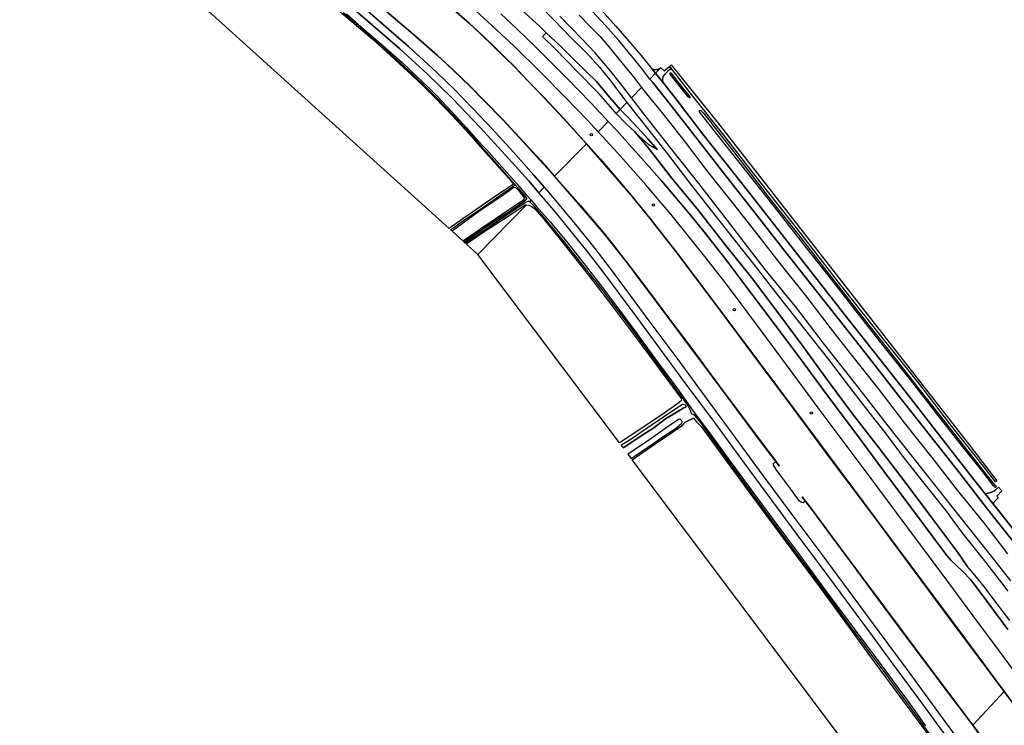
# Model space of a CAD drawing. Extents: x -26035517 to 31750492, y -9237385 to 8160032.
# Tile 296 of 298: x 26982365 to 27506077, y -3360195 to -2984719. Entities that reach past the tile are written whole.
import ezdxf

# ---------------------------------------------------------------- set-up
doc = ezdxf.new("R2010")
doc.units = 0
doc.layers.get('0').update_dxf_attribs({"linetype": 'CONTINUOUS'})
doc.layers.add('T-25', color=7, linetype='CONTINUOUS')

# ---------------------------------------------------------------- blocks, each defined once
blk = doc.blocks.new('BOLDER')
at = {"color": 0}
blk.add_circle((0, 0), 0.625, dxfattribs=at)

msp = doc.modelspace()

# ---------------------------------------------------------------- linework, layer by layer
at = {"layer": 'T-25', "color": 9}
for points in [[(27261276, -3073849, 12590), (27255801, -3067499, 12519), (27244897, -3055123, 12490), (27233523, -3042705, 12457), (27223598, -3032233, 12449), (27213269, -3021476, 12387), (27204431, -3012914, 12345), (27197413, -3006442, 12370), (27189125, -2998947, 12362), (27180039, -2991012, 12329), (27167298, -2980018, 12300), (27152906, -2967610, 12208), (27132854, -2950191, 12188), (27114206, -2933936, 12134), (27099382, -2921167, 12200), (27081879, -2905953, 12184), (27066035, -2892224, 12159), (27052595, -2880505, 12237), (27039522, -2869168, 12246), (27026262, -2857764, 12155), (27012389, -2845640, 12014), (26998773, -2833798, 11989), (26985206, -2822045, 12014)], [(27266857, -3067981, 11008), (27259256, -3059587, 10957), (27248311, -3047624, 11007), (27239157, -3037757, 11060), (27229850, -3028232, 11060), (27221681, -3019939, 11118), (27213046, -3011621, 11077), (27204549, -3003816, 11077), (27191652, -2992435, 11073), (27166716, -2971105, 11110), (27144186, -2951932, 11114), (27123300, -2934134, 11114), (27103565, -2917317, 11168), (27081341, -2898083, 11164), (27056818, -2877244, 11185), (27030177, -2854517, 11181), (27005759, -2833880, 11243), (26988153, -2818900, 11247)], [(26982365, -2824981, 11976), (26993570, -2834761, 11989), (27010826, -2849728, 12088), (27027266, -2863984, 12225), (27039910, -2874995, 12254), (27051749, -2885407, 12188), (27059868, -2892231, 12217), (27075563, -2905983, 12175), (27091695, -2919903, 12130), (27108028, -2934122, 12192), (27123964, -2947862, 12138), (27139304, -2961212, 12138), (27155136, -2974876, 12233), (27170252, -2987862, 12287), (27184587, -3000318, 12287), (27199054, -3013468, 12271), (27212764, -3026891, 12366), (27227286, -3042070, 12358), (27240635, -3056686, 12428), (27252989, -3070344, 12436), (27258480, -3076773, 12461)], [(27147530, -2976140, 10501), (27159079, -2985696, 10489), (27169861, -2994965, 10493), (27177454, -3001785, 10493), (27184416, -3008280, 10493), (27190724, -3014134, 10509), (27196917, -3019975, 10509), (27201627, -3024541, 10509), (27209071, -3032124, 10509), (27215268, -3038635, 10509), (27221216, -3045332, 10509), (27228403, -3053370, 10509), (27238085, -3064255, 10509), (27242656, -3069377, 10509), (27245042, -3072203, 10513), (27234705, -3079116, 10663), (27218051, -3090731, 10617), (27210838, -3095806, 10634), (27071725, -2970089, 10762)], [(27166748, -2971067, 10630), (27191685, -2992397, 10630), (27204582, -3003779, 10630), (27213080, -3011585, 10630), (27221716, -3019903, 10630), (27229886, -3028197, 10630), (27239193, -3037723, 10630), (27248348, -3047590, 10630), (27259293, -3059553, 10630), (27266894, -3067947, 10630), (27266820, -3068015, 11008), (27259219, -3059621, 10957), (27248274, -3047658, 11007), (27239121, -3037791, 11060), (27229814, -3028267, 11060), (27221646, -3019975, 11118), (27213012, -3011657, 11077), (27204516, -3003853, 11077), (27191619, -2992473, 11073), (27166684, -2971143, 11110)], [(27213394, -2979655, 10630), (27221601, -2986835, 10630), (27227567, -2992349, 10630), (27233900, -2998426, 10630), (27240314, -3004660, 10630), (27245693, -3009940, 10630), (27252474, -3017074, 10630), (27261392, -3026345, 10630), (27271678, -3037294, 10630), (27283773, -3050766, 10630), (27266894, -3067947, 10630), (27259293, -3059553, 10630), (27248348, -3047590, 10630), (27239193, -3037723, 10630), (27229886, -3028197, 10630), (27221716, -3019903, 10630), (27213080, -3011585, 10630), (27204582, -3003779, 10630), (27191685, -2992397, 10630), (27166748, -2971067, 10630)], [(27238362, -2981605, 12523), (27246911, -2989690, 12540), (27256885, -2999342, 12540), (27265446, -3007820, 12548), (27273582, -3015956, 12536), (27285917, -3028748, 12511), (27291537, -3034591, 12503), (27295443, -3038903, 12511), (27290122, -3044354, 12395), (27284252, -3038096, 12395), (27272763, -3026099, 12407), (27259420, -3012562, 12449), (27245324, -2998739, 12457), (27231451, -2985780, 12403), (27217133, -2972655, 12387)], [(27217133, -2972655, 12387), (27231451, -2985780, 12403), (27245324, -2998739, 12457), (27259420, -3012562, 12449), (27272763, -3026099, 12407), (27284252, -3038096, 12395), (27290122, -3044354, 12395)], [(27167298, -2980018, 12300), (27180039, -2991012, 12329), (27189125, -2998947, 12362), (27197413, -3006442, 12370), (27204431, -3012914, 12345), (27213269, -3021476, 12387), (27223598, -3032233, 12449), (27233523, -3042705, 12457), (27244897, -3055123, 12490), (27255801, -3067499, 12519), (27261276, -3073849, 12590), (27258480, -3076773, 12461), (27252989, -3070344, 12436), (27240635, -3056686, 12428), (27227286, -3042070, 12358), (27212764, -3026891, 12366), (27199054, -3013468, 12271), (27184587, -3000318, 12287), (27170252, -2987862, 12287), (27155136, -2974876, 12233)], [(27213460, -2979579, 11023), (27221667, -2986761, 11019), (27227635, -2992277, 10973), (27233970, -2998354, 10973), (27240384, -3004588, 10973), (27245765, -3009870, 10978), (27252546, -3017004, 11011), (27261464, -3026277, 11011), (27271752, -3037226, 11007), (27283847, -3050700, 11012), (27283773, -3050766, 10630), (27271678, -3037294, 10630), (27261392, -3026345, 10630), (27252474, -3017074, 10630), (27245693, -3009940, 10630), (27240314, -3004660, 10630), (27233900, -2998426, 10630), (27227567, -2992349, 10630), (27221601, -2986835, 10630), (27213394, -2979655, 10630)], [(27213427, -2979617, 11023), (27221634, -2986798, 11019), (27227601, -2992313, 10973), (27233935, -2998390, 10973), (27240349, -3004624, 10973), (27245729, -3009905, 10978), (27252510, -3017039, 11011), (27261428, -3026311, 11011), (27271715, -3037260, 11007), (27283810, -3050733, 11012)], [(27256627, -2974771, 11317), (27266513, -2984884, 11351), (27275575, -2994185, 11392), (27283784, -3002420, 11400), (27290729, -3010046, 11450), (27296778, -3017354, 11442), (27302432, -3025040, 11396), (27305312, -3028806, 11368), (27301729, -3032424, 11451), (27294988, -3024733, 11491), (27289200, -3017668, 11525), (27282968, -3011569, 11566), (27276332, -3005143, 11558), (27269569, -2998299, 11516), (27262461, -2991665, 11516), (27258954, -2988391, 11516), (27248935, -2979097, 11529)], [(27291673, -2979448, 10891), (27299401, -2988090, 10891), (27306436, -2996154, 10891), (27312837, -3003772, 10895), (27318515, -3010783, 10899), (27320596, -3013215, 10900), (27317610, -3016295, 10996), (27312688, -3009980, 10940), (27307869, -3004005, 10949), (27300958, -2995736, 10998), (27293924, -2987759, 11015), (27287170, -2980530, 11015)], [(27291673, -2979448, 10891), (27299401, -2988090, 10891), (27306436, -2996154, 10891), (27312837, -3003772, 10895), (27318515, -3010783, 10899), (27320596, -3013215, 10900)], [(27156133, -2981641, 10207), (27165623, -2989874, 10207), (27176869, -2999641, 10207), (27185739, -3007556, 10207), (27193261, -3014616, 10207), (27199670, -3020711, 10207), (27204492, -3025424, 10207), (27209632, -3030978, 10207), (27214426, -3036084, 10207), (27220071, -3042354, 10207), (27224524, -3047337, 10207), (27230590, -3053779, 10207), (27236099, -3059995, 10207), (27241495, -3066076, 10207), (27247032, -3072292, 10207), (27252020, -3078097, 10207), (27254491, -3080759, 10242), (27253659, -3081586, 10263), (27253006, -3081323, 10252), (27251406, -3082058, 10252), (27241523, -3088656, 10252), (27227556, -3098112, 10252), (27219380, -3103581, 10252), (27218718, -3102930, 10252), (27233699, -3092781, 10252), (27246073, -3084650, 10252), (27251638, -3080646, 10252), (27252132, -3080132, 10252), (27251622, -3079073, 10252), (27247346, -3074218, 10252), (27245984, -3072623, 10252), (27242622, -3068688, 10252), (27235329, -3060331, 10252), (27227711, -3051809, 10244), (27220884, -3044279, 10244), (27212663, -3035324, 10244), (27204859, -3027096, 10232), (27198060, -3020205, 10232), (27191444, -3013890, 10232), (27185178, -3008016, 10232), (27179272, -3002653, 10232), (27173156, -2997294, 10232), (27167864, -2992435, 10232), (27161322, -2986805, 10232), (27154434, -2981110, 10227)], [(27238362, -2981605, 12523), (27246911, -2989690, 12540), (27256885, -2999342, 12540), (27265446, -3007820, 12548), (27273582, -3015956, 12536), (27285917, -3028748, 12511), (27291537, -3034591, 12503), (27295443, -3038903, 12511)], [(27279957, -2982246, 9817), (27285700, -2988165, 9817), (27291062, -2993691, 9817), (27295964, -2999258, 9817), (27300596, -3005000, 9817), (27305097, -3010665, 9817), (27308853, -3015122, 9817), (27313108, -3020879, 9816), (27307850, -3026306, 9816), (27302637, -3019532, 9817), (27296298, -3011648, 9817), (27288210, -3002120, 9817), (27281725, -2995275, 9817), (27275860, -2989183, 9817), (27269651, -2982899, 9817)], [(27317610, -3016295, 10996), (27312688, -3009980, 10940), (27307869, -3004005, 10949), (27300958, -2995736, 10998), (27293924, -2987759, 11015), (27287170, -2980530, 11015)], [(27262461, -2991665, 11516), (27260508, -2993683, 12225)], [(27323403, -3010365, 10669), (27321573, -3011255, 10845), (27320210, -3011388, 10895), (27318515, -3010783, 10899)], [(27327973, -3009646, 10664), (27329043, -3010856, 10685), (27328266, -3011310, 10664), (27327039, -3012172, 10664), (27326898, -3012271, 10664), (27325661, -3013512, 10772), (27324477, -3014957, 10876), (27324285, -3016619, 10880), (27324436, -3017934, 10893)], [(27513599, -3265969, 11364), (27497223, -3245206, 11323), (27482165, -3225927, 11199), (27466200, -3205579, 11186), (27450863, -3186069, 11190), (27434695, -3165381, 11145), (27419595, -3146171, 11112), (27403535, -3125886, 11025), (27388786, -3107111, 11020), (27373559, -3087663, 10996), (27358014, -3067734, 11041), (27342992, -3048616, 10987), (27328519, -3030105, 11000), (27319109, -3018119, 11000), (27317610, -3016295, 10996), (27320596, -3013215, 10900), (27324436, -3017934, 10893), (27325192, -3018863, 10892), (27333290, -3029290, 10900), (27345077, -3044671, 10900), (27357384, -3060365, 10905), (27373388, -3080662, 10905), (27391178, -3103308, 10921), (27407783, -3124569, 10938), (27423030, -3144044, 11004), (27439828, -3165307, 11020), (27455108, -3184767, 11041), (27472395, -3206914, 11087), (27489199, -3228440, 11136), (27495879, -3236935, 11164), (27500040, -3242227, 11182), (27502911, -3245878, 11194), (27517253, -3263992, 11302)], [(27317610, -3016295, 10996), (27319109, -3018119, 11000), (27328519, -3030105, 11000), (27342992, -3048616, 10987), (27358014, -3067734, 11041), (27373559, -3087663, 10996), (27388786, -3107111, 11020), (27403535, -3125886, 11025), (27419595, -3146171, 11112), (27434695, -3165381, 11145), (27450863, -3186069, 11190), (27466200, -3205579, 11186), (27482165, -3225927, 11199), (27497223, -3245206, 11323), (27513599, -3265969, 11364), (27529368, -3286029, 11381), (27542422, -3302839, 11427)], [(27545421, -3299723, 11344), (27532716, -3283745, 11290), (27517253, -3263992, 11302), (27502911, -3245878, 11194), (27500040, -3242227, 11182), (27495879, -3236935, 11164), (27489199, -3228440, 11136), (27472395, -3206914, 11087), (27455108, -3184767, 11041), (27439828, -3165307, 11020), (27423030, -3144044, 11004), (27407783, -3124569, 10938), (27391178, -3103308, 10921), (27373388, -3080662, 10905), (27357384, -3060365, 10905), (27345077, -3044671, 10900), (27333290, -3029290, 10900), (27325192, -3018863, 10892), (27324436, -3017934, 10893), (27320596, -3013215, 10900)], [(27509481, -3283340, 9816), (27498548, -3269274, 9816), (27486765, -3254384, 9816), (27475235, -3239918, 9816), (27461668, -3222850, 9816), (27445554, -3202466, 9816), (27426379, -3177698, 9816), (27410509, -3157477, 9816), (27394948, -3137374, 9816), (27378938, -3117593, 9816), (27358909, -3091501, 9816), (27343535, -3071877, 9816), (27327945, -3052143, 9816), (27314409, -3034844, 9816), (27307850, -3026306, 9816), (27313108, -3020879, 9816), (27315673, -3024182, 9816), (27324640, -3035049, 9816), (27336251, -3049915, 9816), (27348627, -3065966, 9816), (27361977, -3082847, 9816), (27374974, -3099382, 9816), (27387467, -3115262, 9816), (27400343, -3131563, 9816), (27412134, -3147103, 9816), (27424096, -3162274, 9816), (27438816, -3180859, 9816), (27452942, -3199387, 9816), (27467443, -3217690, 9816), (27480997, -3234998, 9816), (27494937, -3252306, 9816), (27507787, -3268921, 9816)], [(27508931, -3304497, 12097), (27503406, -3296885, 12031), (27495146, -3286128, 11840), (27489586, -3279307, 11836), (27486261, -3275462, 11879), (27481294, -3268210, 11890), (27466995, -3249139, 11890), (27453344, -3230862, 11791), (27439047, -3212046, 11849), (27425397, -3194531, 11820), (27412081, -3176499, 11770), (27399524, -3159236, 11753), (27385648, -3140521, 11820), (27371573, -3121937, 11919), (27357857, -3104660, 11907), (27343444, -3086318, 11931), (27329120, -3068791, 11931), (27317981, -3054637, 12031), (27313553, -3049195, 12076), (27309555, -3044455, 12077), (27311719, -3046481, 12027), (27316903, -3051174, 11890), (27321444, -3053739, 11617), (27316710, -3048290, 11613), (27311377, -3042399, 11633), (27305705, -3036414, 11600), (27301729, -3032424, 11451), (27305312, -3028806, 11368), (27316927, -3043590, 11248), (27327980, -3057578, 11298), (27338665, -3071604, 11352), (27350144, -3086225, 11410), (27362063, -3101332, 11389), (27373560, -3115934, 11430), (27386538, -3132624, 11435), (27399004, -3148460, 11306), (27412554, -3165516, 11348), (27423799, -3180268, 11290), (27434563, -3194199, 11443), (27442624, -3204498, 11596), (27451885, -3216987, 11522), (27462615, -3230492, 11368), (27474617, -3245536, 11348), (27483986, -3258290, 11356), (27494889, -3271800, 11480), (27504533, -3284295, 11650), (27507947, -3288885, 11637)], [(27513491, -3334157, 12764), (27503516, -3320718, 12776), (27489595, -3302006, 12726), (27475432, -3283014, 12681), (27461441, -3264100, 12615), (27447956, -3246071, 12623), (27435793, -3229625, 12540), (27422980, -3212553, 12524), (27407674, -3192001, 12536), (27396214, -3176565, 12466), (27384131, -3160167, 12486), (27369316, -3140258, 12449), (27358786, -3126240, 12416), (27347521, -3111586, 12399), (27338853, -3100750, 12408), (27328654, -3088283, 12449), (27315436, -3072653, 12424), (27300564, -3055829, 12408), (27290122, -3044354, 12395), (27295443, -3038903, 12511), (27300132, -3043904, 12507), (27306937, -3051430, 12528), (27314543, -3060036, 12586), (27323917, -3070681, 12553), (27330865, -3078753, 12548), (27338378, -3087821, 12548), (27347058, -3098532, 12540), (27358438, -3113065, 12532), (27370765, -3129312, 12557), (27384290, -3147455, 12565), (27397611, -3165230, 12577), (27411839, -3184543, 12569), (27427431, -3205276, 12553), (27442068, -3224917, 12598), (27456637, -3244688, 12639), (27469595, -3262094, 12731), (27475456, -3269901, 12702), (27477838, -3272557, 12693), (27483940, -3278284, 12697), (27488079, -3282673, 12697), (27489529, -3284338, 12710), (27498331, -3296240, 12697), (27507877, -3309204, 12714)], [(27507877, -3309204, 12714), (27498331, -3296240, 12697), (27489529, -3284338, 12710), (27488079, -3282673, 12697), (27483940, -3278284, 12697), (27477838, -3272557, 12693), (27475456, -3269901, 12702), (27469595, -3262094, 12731), (27456637, -3244688, 12639), (27442068, -3224917, 12598), (27427431, -3205276, 12553), (27411839, -3184543, 12569), (27397611, -3165230, 12577), (27384290, -3147455, 12565), (27370765, -3129312, 12557), (27358438, -3113065, 12532), (27347058, -3098532, 12540), (27338378, -3087821, 12548), (27330865, -3078753, 12548), (27323917, -3070681, 12553), (27314543, -3060036, 12586), (27306937, -3051430, 12528), (27300132, -3043904, 12507), (27295443, -3038903, 12511)], [(27513491, -3334157, 12764), (27503516, -3320718, 12776), (27489595, -3302006, 12726), (27475432, -3283014, 12681), (27461441, -3264100, 12615), (27447956, -3246071, 12623), (27435793, -3229625, 12540), (27422980, -3212553, 12524), (27407674, -3192001, 12536), (27396214, -3176565, 12466), (27384131, -3160167, 12486), (27369316, -3140258, 12449), (27358786, -3126240, 12416), (27347521, -3111586, 12399), (27338853, -3100750, 12408), (27328654, -3088283, 12449), (27315436, -3072653, 12424), (27300564, -3055829, 12408), (27290122, -3044354, 12395)], [(27309555, -3044455, 12077), (27313553, -3049195, 12076), (27317981, -3054637, 12031), (27329120, -3068791, 11931), (27343444, -3086318, 11931), (27357857, -3104660, 11907), (27371573, -3121937, 11919), (27385648, -3140521, 11820), (27399524, -3159236, 11753), (27412081, -3176499, 11770), (27425397, -3194531, 11820), (27439047, -3212046, 11849), (27453344, -3230862, 11791), (27466995, -3249139, 11890), (27481294, -3268210, 11890), (27486261, -3275462, 11879)], [(27283825, -3050750, 11012), (27291223, -3059058, 11074), (27299364, -3068495, 11058), (27307443, -3077971, 11070), (27317545, -3090332, 11037), (27331523, -3108276, 11049), (27352616, -3136317, 10996), (27376474, -3168212, 11054), (27394271, -3192074, 10950), (27413359, -3217795, 10917), (27437164, -3249624, 10963), (27461965, -3282988, 10946), (27481296, -3308934, 10971), (27491979, -3323287, 10969), (27506021, -3342152, 10967)], [(27386513, -3222312, 10739), (27384120, -3219153, 10806), (27378821, -3212161, 10954), (27369949, -3200343, 10892), (27354569, -3179695, 10896), (27339774, -3159800, 10896), (27328022, -3144086, 10896), (27316218, -3128266, 10938), (27304988, -3113360, 10938), (27293492, -3098842, 10942), (27280565, -3083674, 10938), (27266879, -3068006, 11008)], [(27472299, -3362006, 12466), (27460297, -3345589, 12466), (27447015, -3327581, 12478), (27435949, -3312534, 12511), (27422312, -3294221, 12511), (27409667, -3277172, 12486), (27397904, -3261368, 12548), (27382371, -3240442, 12524), (27367895, -3220789, 12536), (27351169, -3197905, 12544), (27337299, -3179152, 12532), (27324990, -3162502, 12582), (27310818, -3143274, 12557), (27301371, -3130626, 12536), (27293156, -3119637, 12511), (27284300, -3108068, 12511), (27280280, -3103057, 12495), (27274266, -3095643, 12490), (27267312, -3087147, 12478), (27262410, -3081375, 12470), (27258480, -3076773, 12461), (27261276, -3073849, 12590), (27264698, -3077784, 12610), (27271833, -3086211, 12619), (27279557, -3095671, 12602), (27288262, -3106543, 12656), (27296502, -3117182, 12710), (27304007, -3127319, 12718), (27317566, -3145606, 12673), (27332349, -3165466, 12760), (27347548, -3186045, 12693), (27363112, -3207363, 12648), (27377722, -3227229, 12631), (27392594, -3247277, 12594), (27408443, -3268627, 12594), (27423078, -3288340, 12565), (27438954, -3309884, 12548), (27454397, -3330724, 12532), (27469136, -3350820, 12565), (27481924, -3368215, 12573)], [(27261276, -3073849, 12590), (27264698, -3077784, 12610), (27271833, -3086211, 12619), (27279557, -3095671, 12602), (27288262, -3106543, 12656), (27296502, -3117182, 12710), (27304007, -3127319, 12718), (27317566, -3145606, 12673), (27332349, -3165466, 12760), (27347548, -3186045, 12693), (27363112, -3207363, 12648), (27377722, -3227229, 12631), (27392594, -3247277, 12594), (27408443, -3268627, 12594), (27423078, -3288340, 12565), (27438954, -3309884, 12548), (27454397, -3330724, 12532), (27469136, -3350820, 12565), (27481924, -3368215, 12573)], [(27479137, -3371140, 12482), (27472299, -3362006, 12466), (27460297, -3345589, 12466), (27447015, -3327581, 12478), (27435949, -3312534, 12511), (27422312, -3294221, 12511), (27409667, -3277172, 12486), (27397904, -3261368, 12548), (27382371, -3240442, 12524), (27367895, -3220789, 12536), (27351169, -3197905, 12544), (27337299, -3179152, 12532), (27324990, -3162502, 12582), (27310818, -3143274, 12557), (27301371, -3130626, 12536), (27293156, -3119637, 12511), (27284300, -3108068, 12511), (27280280, -3103057, 12495), (27274266, -3095643, 12490), (27267312, -3087147, 12478), (27262410, -3081375, 12470), (27258480, -3076773, 12461)], [(27474673, -3376041, 10450), (27460523, -3356518, 10375), (27443574, -3333586, 10317), (27423720, -3306915, 10296), (27408579, -3286142, 10275), (27393668, -3266118, 10221), (27378826, -3246260, 10172), (27365274, -3227672, 10168), (27351086, -3208153, 10130), (27344427, -3198935, 10097), (27341468, -3195342, 10039), (27340547, -3194832, 10027), (27339874, -3194607, 10027), (27339499, -3193903, 10027), (27339217, -3192759, 10064), (27337905, -3190273, 10072), (27335912, -3187374, 10096), (27335164, -3186285, 10105), (27326904, -3175056, 10176), (27316418, -3160726, 10259), (27303985, -3143899, 10259), (27292860, -3129159, 10263), (27283993, -3117972, 10263), (27272335, -3103215, 10267), (27261885, -3090693, 10267), (27256396, -3084307, 10263), (27254588, -3082459, 10263), (27253659, -3081586, 10263), (27254491, -3080759, 10242), (27257021, -3083889, 10242), (27264474, -3092285, 10242), (27274052, -3103757, 10242), (27283824, -3116232, 10242), (27292813, -3127909, 10242), (27301483, -3139327, 10242), (27310908, -3152220, 10242), (27320327, -3165131, 10242), (27332697, -3181791, 10242), (27340569, -3193016, 10010), (27349212, -3204636, 10010), (27359057, -3218035, 10068), (27371520, -3234815, 10101), (27384085, -3251871, 10134), (27397435, -3270005, 10151), (27410425, -3287762, 10147), (27426249, -3308903, 10217), (27441016, -3328587, 10263), (27454440, -3346836, 10263), (27464166, -3360395, 10283)], [(27303324, -3212503, 10913), (27306354, -3210629, 10942), (27312338, -3206594, 10958), (27319594, -3201953, 10958), (27325906, -3197167, 10958), (27331603, -3193700, 10963), (27335327, -3191475, 10929), (27336797, -3190695, 10894)], [(27340694, -3196790, 10876), (27336318, -3198960, 10743)], [(27504687, -3235449, 10967), (27503063, -3233433, 11029), (27501207, -3235030, 11042), (27500727, -3235444, 11045), (27499458, -3236047, 11091), (27497336, -3236682, 11157), (27495879, -3236935, 11164)], [(27489321, -3360165, 10918), (27472728, -3338112, 10747), (27457887, -3318220, 10813), (27442262, -3297303, 10921), (27427648, -3277585, 10847), (27414358, -3259747, 10896), (27403300, -3244782, 10967), (27398651, -3238739, 10888)], [(27502802, -3238989, 11029), (27502248, -3239622, 11033), (27500749, -3241247, 11157), (27500040, -3242227, 11182)], [(27502071, -3377366, 10630), (27489361, -3360135, 10630), (27505981, -3342182, 10630), (27525607, -3368596, 10630)], [(27525607, -3368596, 10630), (27505981, -3342182, 10630), (27506061, -3342122, 10967), (27525687, -3368536, 10959)]]:
    msp.add_polyline3d(points, dxfattribs=at)
for points in [[(27262461, -2991665, 11516), (27269569, -2998299, 11516), (27276332, -3005143, 11558), (27282968, -3011569, 11566), (27289200, -3017668, 11525), (27294988, -3024733, 11491), (27301729, -3032424, 11451), (27299640, -3034591, 12180), (27297797, -3032435, 12229), (27290334, -3024014, 12200), (27278403, -3011717, 12221), (27267601, -3000656, 12208), (27260508, -2993683, 12225)], [(27318515, -3010783, 10899), (27320210, -3011388, 10895), (27321573, -3011255, 10845), (27323403, -3010365, 10669), (27320596, -3013215, 10900)], [(27329043, -3010856, 10685), (27328266, -3011310, 10664), (27327039, -3012172, 10664), (27326898, -3012271, 10664), (27325661, -3013512, 10772), (27324477, -3014957, 10876), (27324285, -3016619, 10880), (27324436, -3017934, 10893), (27320596, -3013215, 10900), (27323403, -3010365, 10669), (27325093, -3011994, 10669), (27327973, -3009646, 10664)], [(27502168, -3230031, 11004), (27501360, -3230576, 11012), (27494797, -3222059, 11004), (27477094, -3199712, 10934), (27460550, -3178184, 10929), (27441183, -3153784, 10880), (27419077, -3125898, 10830), (27394324, -3093967, 10834), (27374779, -3069281, 10834), (27356844, -3046085, 10834), (27345354, -3031595, 10792), (27340431, -3025388, 10774), (27339731, -3024505, 10772), (27329876, -3011938, 10793), (27329043, -3010856, 10685), (27327973, -3009646, 10664), (27328870, -3008810, 10747), (27353908, -3039777, 10793), (27385311, -3080109, 10838), (27436286, -3145572, 10876), (27487635, -3211112, 10896)], [(27334935, -3020985, 9940), (27338334, -3025148, 9940), (27338894, -3025928, 9940), (27338952, -3026245, 9940), (27338648, -3026360, 9940), (27337940, -3025806, 9940), (27333664, -3020386, 9940), (27328435, -3013631, 9940), (27328297, -3013027, 9940), (27328712, -3012976, 9940), (27329409, -3013847, 9940), (27332307, -3017695, 9940)], [(27309555, -3044455, 12077), (27304879, -3040077, 12184), (27299640, -3034591, 12180), (27301729, -3032424, 11451), (27305705, -3036414, 11600), (27311377, -3042399, 11633), (27316710, -3048290, 11613), (27321444, -3053739, 11617), (27316903, -3051174, 11890), (27311719, -3046481, 12027)], [(27500868, -3232144, 10176), (27501276, -3232632, 10176), (27501722, -3233232, 10176), (27501654, -3233606, 10176), (27501271, -3233576, 10176), (27500361, -3232712, 10176), (27494190, -3224691, 10176), (27484099, -3212028, 10176), (27470144, -3194370, 10176), (27456286, -3176575, 10176), (27441562, -3158158, 10176), (27426794, -3139148, 10176), (27414331, -3123148, 10176), (27400169, -3105166, 10176), (27385761, -3086810, 10176), (27370593, -3067497, 10176), (27355551, -3048430, 10176), (27345117, -3035392, 10176), (27343961, -3033815, 10176), (27343923, -3033233, 10176), (27344230, -3032953, 10176), (27344735, -3033028, 10176), (27345932, -3034286, 10176), (27350450, -3040044, 10176), (27350512, -3040123, 10176), (27362020, -3054851, 10176), (27380917, -3079322, 10176), (27396050, -3098570, 10176), (27410468, -3117074, 10176), (27429402, -3141369, 10176), (27445426, -3161596, 10176), (27460146, -3180353, 10176), (27474954, -3199365, 10176), (27488665, -3216828, 10176), (27497708, -3228370, 10176)], [(27283773, -3050766, 10630), (27291185, -3059091, 10630), (27299326, -3068528, 10630), (27307405, -3078003, 10630), (27317506, -3090363, 10630), (27331483, -3108306, 10630), (27352576, -3136347, 10630), (27376434, -3168242, 10630), (27394231, -3192104, 10630), (27413319, -3217825, 10630), (27437124, -3249654, 10630), (27461925, -3283018, 10630), (27481256, -3308964, 10630), (27491939, -3323317, 10630), (27505981, -3342182, 10630), (27489361, -3360135, 10630), (27472768, -3338082, 10630), (27457927, -3318190, 10630), (27442302, -3297273, 10630), (27427688, -3277555, 10630), (27414398, -3259717, 10630), (27403340, -3244752, 10630), (27401732, -3242661, 10630), (27400380, -3240901, 10630), (27398691, -3238708, 10630), (27398611, -3238770, 10630), (27400300, -3240961, 10760), (27399075, -3241837, 10714), (27398244, -3241694, 10714), (27397158, -3240883, 10714), (27392460, -3234568, 10714), (27384701, -3224110, 10714), (27383303, -3221731, 10714), (27383254, -3220931, 10714), (27383718, -3220607, 10714), (27384718, -3220027, 10586), (27386473, -3222342, 10630), (27386553, -3222282, 10630), (27384798, -3219967, 10630), (27384160, -3219123, 10630), (27378861, -3212131, 10630), (27369989, -3200313, 10630), (27354609, -3179665, 10630), (27339814, -3159770, 10630), (27328062, -3144056, 10630), (27316258, -3128236, 10630), (27305028, -3113329, 10630), (27293531, -3098810, 10630), (27280603, -3083641, 10630), (27266894, -3067947, 10630)], [(27283847, -3050700, 11012), (27291261, -3059025, 11074), (27299402, -3068462, 11058), (27307481, -3077939, 11070), (27317584, -3090301, 11037), (27331563, -3108246, 11049), (27352656, -3136287, 10996), (27376514, -3168182, 11054), (27394311, -3192044, 10950), (27413399, -3217765, 10917), (27437204, -3249594, 10963), (27462005, -3282958, 10946), (27481336, -3308904, 10971), (27492019, -3323257, 10969), (27506061, -3342122, 10967), (27505981, -3342182, 10630), (27491939, -3323317, 10630), (27481256, -3308964, 10630), (27461925, -3283018, 10630), (27437124, -3249654, 10630), (27413319, -3217825, 10630), (27394231, -3192104, 10630), (27376434, -3168242, 10630), (27352576, -3136347, 10630), (27331483, -3108306, 10630), (27317506, -3090363, 10630), (27307405, -3078003, 10630), (27299326, -3068528, 10630), (27291185, -3059091, 10630), (27283773, -3050766, 10630)], [(27266894, -3067947, 10630), (27280603, -3083641, 10630), (27293531, -3098810, 10630), (27305028, -3113329, 10630), (27316258, -3128236, 10630), (27328062, -3144056, 10630), (27339814, -3159770, 10630), (27354609, -3179665, 10630), (27369989, -3200313, 10630), (27378861, -3212131, 10630), (27384160, -3219123, 10630), (27384798, -3219967, 10630), (27386553, -3222282, 10630), (27386473, -3222342, 10630), (27384718, -3220027, 10586), (27384080, -3219183, 10806), (27378781, -3212191, 10954), (27369909, -3200373, 10892), (27354529, -3179725, 10896), (27339734, -3159830, 10896), (27327982, -3144116, 10896), (27316178, -3128296, 10938), (27304948, -3113391, 10938), (27293453, -3098874, 10942), (27280527, -3083707, 10938), (27266820, -3068015, 11008)], [(27211496, -3096458, 10252), (27218413, -3091662, 10252), (27228627, -3084653, 10252), (27238970, -3077468, 10252), (27245984, -3072623, 10252), (27247346, -3074218, 10252), (27251622, -3079073, 10252), (27252132, -3080132, 10252), (27251638, -3080646, 10252), (27246073, -3084650, 10252), (27233699, -3092781, 10252), (27218718, -3102930, 10252), (27218087, -3102325, 10758), (27220544, -3100740, 10774), (27227693, -3095899, 10774), (27235199, -3090704, 10741), (27242513, -3085693, 10841), (27250487, -3080450, 10862), (27250945, -3079566, 10862), (27250168, -3078562, 10824), (27248317, -3076244, 10754), (27246267, -3074119, 10741), (27245256, -3073985, 10741), (27240643, -3077417, 10770), (27226332, -3087036, 10779), (27212321, -3097182, 10774)], [(27218087, -3102325, 10758), (27220544, -3100740, 10774), (27227693, -3095899, 10774), (27235199, -3090704, 10741), (27242513, -3085693, 10841), (27250487, -3080450, 10862), (27250945, -3079566, 10862), (27250168, -3078562, 10824), (27248317, -3076244, 10754), (27246267, -3074119, 10741), (27245256, -3073985, 10741), (27240643, -3077417, 10770), (27226332, -3087036, 10779), (27212321, -3097182, 10774)], [(27219812, -3103993, 10683), (27230313, -3096933, 10683), (27243212, -3088571, 10824), (27249019, -3084743, 10990), (27251313, -3083306, 11002), (27252018, -3083212, 11070), (27226078, -3109642, 10813)], [(27301450, -3209875, 10921), (27226078, -3109642, 10813), (27252018, -3083212, 11070), (27253230, -3083374, 11099), (27254764, -3084167, 11107), (27256116, -3085274, 11116), (27260358, -3090047, 11087), (27270754, -3102793, 10971), (27284206, -3119742, 10909), (27298577, -3138433, 10925), (27312965, -3157477, 10905), (27327295, -3176815, 10834), (27334168, -3186248, 10822), (27334410, -3187367, 10822), (27333223, -3188438, 10822), (27325177, -3194065, 10842), (27312133, -3202766, 10789)], [(27303324, -3212503, 10913), (27303023, -3211914, 11037), (27302297, -3210924, 10929), (27306573, -3208384, 10971), (27316172, -3201877, 11033), (27329265, -3193061, 11078), (27334891, -3189303, 10934), (27336120, -3189609, 10929), (27336797, -3190695, 10894), (27335327, -3191475, 10929), (27331603, -3193700, 10963), (27325906, -3197167, 10958), (27319594, -3201953, 10958), (27312338, -3206594, 10958), (27306354, -3210629, 10942)], [(27307629, -3218242, 9985), (27313615, -3214181, 9985), (27322143, -3208293, 9985), (27331921, -3201705, 9985), (27334500, -3199358, 9985), (27334798, -3198727, 9985), (27334499, -3198099, 9985), (27333870, -3197534, 9985), (27333089, -3197336, 9985), (27328582, -3200366, 9985), (27316313, -3209006, 9985), (27305899, -3215892, 9985)], [(27308076, -3218871, 10793), (27320407, -3210461, 10747), (27328512, -3204937, 10710), (27334850, -3200478, 10710), (27336318, -3198960, 10743), (27340694, -3196790, 10876), (27342358, -3198693, 10884), (27344846, -3201124, 10834), (27351884, -3210976, 10813), (27365387, -3229424, 10813), (27379289, -3248276, 10801), (27393085, -3266776, 10842), (27407710, -3286594, 10896), (27422949, -3307420, 10925), (27437285, -3326962, 10929), (27451916, -3346863, 11049), (27467323, -3367628, 11004), (27474022, -3376766, 10955), (27447854, -3404914, 11063)], [(27502802, -3238989, 11029), (27502248, -3239622, 11033), (27500749, -3241247, 11157), (27500040, -3242227, 11182), (27495879, -3236935, 11164), (27497336, -3236682, 11157), (27499458, -3236047, 11091), (27500727, -3235444, 11045), (27501207, -3235030, 11042), (27503063, -3233433, 11029), (27504687, -3235449, 10967), (27502182, -3238177, 11078)], [(27489361, -3360135, 10630), (27489281, -3360195, 10918), (27472688, -3338142, 10747), (27457847, -3318250, 10813), (27442222, -3297333, 10921), (27427608, -3277615, 10847), (27414318, -3259777, 10896), (27403260, -3244812, 10967), (27401652, -3242721, 10940), (27400300, -3240961, 10760), (27398611, -3238770, 10630), (27398691, -3238708, 10630), (27400380, -3240901, 10630), (27401732, -3242661, 10630), (27403340, -3244752, 10630), (27414398, -3259717, 10630), (27427688, -3277555, 10630), (27442302, -3297273, 10630), (27457927, -3318190, 10630), (27472768, -3338082, 10630)], [(27489281, -3360195, 10918), (27489361, -3360135, 10630), (27502071, -3377366, 10630), (27519053, -3400254, 10630), (27537009, -3424226, 10630), (27552455, -3444725, 10630), (27570129, -3468516, 10630), (27576170, -3476563, 10630), (27576090, -3476623, 10996), (27570049, -3468576, 11017), (27552375, -3444785, 10988), (27536929, -3424286, 10802), (27518973, -3400314, 10802), (27501991, -3377426, 10802)]]:
    msp.add_polyline3d(points, close=True, dxfattribs=at)

# ---------------------------------------------------------------- block references
at = {"layer": 'T-25', "color": 9, "xscale": 1000, "yscale": 1000, "zscale": 1000}
for p in [(27286400, -3045877, 12457), (27319400, -3083352, 12486), (27362549, -3138969, 12358), (27403462, -3193925, 12561)]:
    msp.add_blockref('BOLDER', p, dxfattribs=at)

doc.saveas('drawing.dxf')
